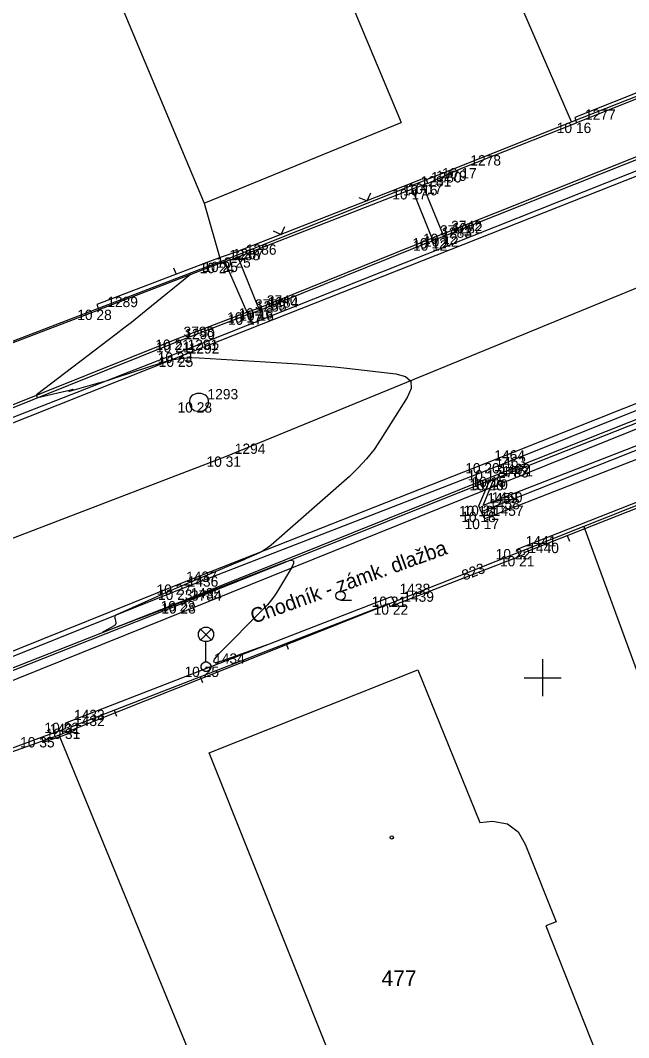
# Model space of a CAD drawing. Extents: x -703403 to -701924, y -1022520 to -1021856.
# Drawn here: x -703039.17 to -703022.67, y -1022034.76 to -1022007.17 of the extents above; entities that cross this region are included whole.
import ezdxf

# ---------------------------------------------------------------- set-up
doc = ezdxf.new("R2010")
doc.units = 0
for name, color, linetype in [('Ex_Minor Contours', 7, 'Continuous'), ('Z_body', 7, 'Continuous'), ('Z_body_cisla', 7, 'Continuous'), ('Z_body_vysky_redukovane', 7, 'Continuous'), ('Z_chodnik', 7, 'Continuous'), ('Z_hektometricka_sit', 7, 'Continuous'), ('Z_katastr_cisla_pozemkova', 7, 'Continuous'), ('Z_katastr_cisla_stavebni', 7, 'Continuous'), ('Z_katastr_hranice', 7, 'Continuous'), ('Z_katastr_vnitrni_kresba', 7, 'Continuous'), ('Z_katastr_znacky_budov', 7, 'Continuous'), ('Z_katastr_znacky_kultur', 7, 'Continuous'), ('Z_komunikace', 7, 'Continuous'), ('Z_komunikace_osa', 7, 'Continuous'), ('Z_obruba', 7, 'Continuous'), ('Z_ploty', 7, 'Continuous'), ('Z_ploty_znacky', 7, 'Continuous'), ('Z_popisy', 7, 'Continuous'), ('Z_site_kanalizace_znaky', 7, 'Continuous'), ('Z_site_vo_znaky', 7, 'Continuous'), ('Z_vstupy', 7, 'Continuous'), ('Z_zlabek', 7, 'Continuous')]:
    doc.layers.add(name, color=color, linetype=linetype)

# ---------------------------------------------------------------- blocks, each defined once
blk = doc.blocks.new('POINT_DISPLAY')
blk.add_line((0, 0), (0, 0))
blk = doc.blocks.new('Z34')
for p, q in [((-0.2, 0.93), (-0.15, 1.02)), ((-0.2, 0.82), (-0.2, 0.93)), ((-0.15, 1.02), (-0.05, 1.07)), ((0.15, 0.72), (-0.15, 1.02)), ((0.15, 1.02), (-0.15, 0.72)), ((-0.05, 1.07), (0.05, 1.07)), ((0.05, 1.07), (0.15, 1.02)), ((0.15, 1.02), (0.2, 0.93)), ((0.2, 0.93), (0.2, 0.82)), ((-0.15, 0.72), (-0.2, 0.82)), ((-0.05, 0.68), (-0.15, 0.72)), ((0.05, 0.68), (-0.05, 0.68)), ((0, 0.13), (0, 0.68)), ((0.15, 0.72), (0.05, 0.68)), ((0.2, 0.82), (0.15, 0.72)), ((-0.13, 0.03), (-0.1, 0.08)), ((-0.13, -0.03), (-0.13, 0.03)), ((-0.1, 0.08), (-0.08, 0.1)), ((-0.08, 0.1), (-0.03, 0.13)), ((-0.03, 0.13), (0.03, 0.13)), ((0.03, 0.13), (0.08, 0.1)), ((0.08, 0.1), (0.1, 0.08)), ((0.1, 0.08), (0.13, 0.03)), ((0.13, 0.03), (0.13, -0.03)), ((-0.1, -0.08), (-0.13, -0.03)), ((-0.08, -0.1), (-0.1, -0.08)), ((-0.03, -0.13), (-0.08, -0.1)), ((0.03, -0.13), (-0.03, -0.13)), ((0.08, -0.1), (0.03, -0.13)), ((0.1, -0.08), (0.08, -0.1)), ((0.13, -0.03), (0.1, -0.08))]:
    blk.add_line(p, q)
blk = doc.blocks.new('Z620')
for p, q in [((-0.25, 0.05), (-0.23, 0.13)), ((-0.25, -0.05), (-0.25, 0.05)), ((-0.23, 0.13), (-0.17, 0.2)), ((-0.17, 0.2), (-0.05, 0.25)), ((-0.05, 0.25), (0.05, 0.25)), ((0.05, 0.25), (0.17, 0.2)), ((0.17, 0.2), (0.23, 0.13)), ((0.23, 0.13), (0.25, 0.05)), ((0.25, 0.05), (0.25, -0.05)), ((-0.2, -0.17), (-0.25, -0.05)), ((-0.13, -0.23), (-0.2, -0.17)), ((-0.05, -0.25), (-0.13, -0.23)), ((0.05, -0.25), (-0.05, -0.25)), ((0.13, -0.23), (0.05, -0.25)), ((0.2, -0.17), (0.13, -0.23)), ((0.25, -0.05), (0.2, -0.17))]:
    blk.add_line(p, q)
blk = doc.blocks.new('Z210')
blk.add_line((0, 0), (0, 0.17))
blk = doc.blocks.new('Z212')
for p, q in [((-0.17, 0.17), (0, 0)), ((0, 0), (0.17, 0.17))]:
    blk.add_line(p, q)

msp = doc.modelspace()

# ---------------------------------------------------------------- linework, layer by layer
at = {"layer": 'Ex_Minor Contours'}
for points in [[(-703033.27, -1022013.6), (-703033.62, -1022013.72)], [(-703034.55, -1022014.068), (-703035.752, -1022015.042), (-703035.953, -1022015.204), (-703036.155, -1022015.364), (-703036.358, -1022015.523), (-703036.563, -1022015.68), (-703038.725, -1022017.333), (-703038.727, -1022017.335), (-703038.728, -1022017.337), (-703038.729, -1022017.34), (-703038.728, -1022017.343), (-703038.724, -1022017.357), (-703038.721, -1022017.366), (-703038.708, -1022017.395), (-703038.705, -1022017.4), (-703038.701, -1022017.403), (-703038.697, -1022017.404), (-703038.691, -1022017.404), (-703037.762, -1022017.18), (-703037.746, -1022017.177), (-703037.74, -1022017.177), (-703037.744, -1022017.181), (-703037.759, -1022017.189), (-703037.836, -1022017.226), (-703037.851, -1022017.234), (-703037.855, -1022017.237), (-703037.849, -1022017.237), (-703037.834, -1022017.233), (-703037.071, -1022017.016), (-703036.938, -1022016.977), (-703036.804, -1022016.937), (-703036.672, -1022016.896), (-703036.539, -1022016.853), (-703035.323, -1022016.453), (-703035.075, -1022016.383), (-703034.824, -1022016.339), (-703034.569, -1022016.319), (-703034.312, -1022016.323), (-703031.634, -1022016.492), (-703031.301, -1022016.515), (-703030.969, -1022016.542), (-703030.638, -1022016.574), (-703030.307, -1022016.61), (-703028.983, -1022016.763), (-703028.716, -1022016.832), (-703028.575, -1022016.962), (-703028.562, -1022017.153), (-703028.676, -1022017.404), (-703029.385, -1022018.534), (-703029.572, -1022018.808), (-703029.776, -1022019.067), (-703029.999, -1022019.311), (-703030.241, -1022019.539), (-703032.358, -1022021.402), (-703032.433, -1022021.463), (-703032.512, -1022021.518), (-703032.595, -1022021.567), (-703032.681, -1022021.61), (-703033.035, -1022021.77), (-703033.124, -1022021.81), (-703033.213, -1022021.849), (-703033.302, -1022021.887), (-703033.391, -1022021.925), (-703034.456, -1022022.368), (-703034.662, -1022022.454), (-703034.869, -1022022.542), (-703035.075, -1022022.632), (-703035.28, -1022022.722), (-703036.562, -1022023.292), (-703036.586, -1022023.307), (-703036.602, -1022023.327), (-703036.608, -1022023.351), (-703036.606, -1022023.38), (-703036.578, -1022023.504), (-703036.575, -1022023.533), (-703036.582, -1022023.558), (-703036.597, -1022023.579), (-703036.62, -1022023.596), (-703036.883, -1022023.734), (-703036.923, -1022023.756), (-703036.935, -1022023.765), (-703036.92, -1022023.762), (-703036.878, -1022023.747), (-703036.349, -1022023.546), (-703036.242, -1022023.505), (-703036.135, -1022023.465), (-703036.029, -1022023.424), (-703035.922, -1022023.383), (-703035.113, -1022023.074), (-703034.942, -1022023.009), (-703034.772, -1022022.944), (-703034.602, -1022022.878), (-703034.432, -1022022.812), (-703031.955, -1022021.851), (-703031.826, -1022021.815), (-703031.76, -1022021.832), (-703031.754, -1022021.901), (-703031.811, -1022022.021), (-703032.16, -1022022.609), (-703032.251, -1022022.753), (-703032.351, -1022022.89), (-703032.459, -1022023.02), (-703032.576, -1022023.145), (-703033.788, -1022024.358), (-703033.909, -1022024.497), (-703033.931, -1022024.573), (-703033.853, -1022024.586), (-703033.675, -1022024.536), (-703032.311, -1022024.044)]]:
    msp.add_lwpolyline(points, dxfattribs=at)
at = {"layer": 'Z_chodnik'}
for p, q in [((-703019.56, -1022017.69), (-703026.67, -1022020.5)), ((-703026.73, -1022020.34), (-703026.43, -1022019.64)), ((-703026.67, -1022020.5), (-703026.73, -1022020.34))]:
    msp.add_line(p, q, dxfattribs=at)
at = {"layer": 'Z_hektometricka_sit'}
for p, q in [((-703025, -1022024.5), (-703025, -1022025.5)), ((-703025.5, -1022025), (-703024.5, -1022025))]:
    msp.add_line(p, q, dxfattribs=at)
at = {"layer": 'Z_katastr_hranice'}
for p, q in [((-703024.22, -1022009.93), (-703031.22, -1021993.77)), ((-703040.75, -1021996.45), (-703034.18, -1022012.13)), ((-703024.22, -1022009.93), (-703007.49, -1022003.28)), ((-703033.73, -1022013.71), (-703024.22, -1022009.93)), ((-703034.18, -1022012.13), (-703033.73, -1022013.71)), ((-703033.73, -1022013.71), (-703046.56, -1022018.63)), ((-703048.75, -1022028.85), (-703022.05, -1022018.09)), ((-703021.37, -1022019.9), (-703023.88, -1022020.9)), ((-703023.88, -1022020.9), (-703038.11, -1022026.56)), ((-703023.88, -1022020.9), (-703008.77, -1022062.18)), ((-703034.04, -1022027.04), (-703028.38, -1022024.79)), ((-703028.38, -1022024.79), (-703026.7, -1022028.93)), ((-703038.11, -1022026.56), (-703042.8, -1022028.22)), ((-703030.5, -1022045.11), (-703038.11, -1022026.56)), ((-703029.79, -1022037.69), (-703034.04, -1022027.04)), ((-703026.7, -1022028.93), (-703026.36, -1022028.89)), ((-703026.36, -1022028.89), (-703025.95, -1022028.96)), ((-703025.95, -1022028.96), (-703025.66, -1022029.18)), ((-703025.66, -1022029.18), (-703025.47, -1022029.51)), ((-703025.47, -1022029.51), (-703024.63, -1022031.62)), ((-703024.63, -1022031.62), (-703024.91, -1022031.73)), ((-703024.91, -1022031.73), (-703023.54, -1022035.2))]:
    msp.add_line(p, q, dxfattribs=at)
at = {"layer": 'Z_katastr_vnitrni_kresba'}
for p in [(-703035.38, -1021994.28), (-703034.18, -1022012.13)]:
    msp.add_line(p, (-703028.84, -1022009.94), dxfattribs=at)
at = {"layer": 'Z_katastr_znacky_budov'}
msp.add_circle((-703029.092, -1022029.33), 0.0437, dxfattribs=at)
at = {"layer": 'Z_katastr_znacky_kultur'}
msp.add_line((-703030.479, -1022022.9), (-703030.186, -1022022.9), dxfattribs=at)
msp.add_circle((-703030.479, -1022022.774), 0.126, dxfattribs=at)
at = {"layer": 'Z_komunikace'}
for p, q in [((-703018.86, -1022009.98), (-703034.83, -1022016.29)), ((-703026.54, -1022019.18), (-703016.08, -1022015.02)), ((-703034.83, -1022016.29), (-703045.52, -1022020.53)), ((-703034.89, -1022022.47), (-703026.54, -1022019.18)), ((-703043.76, -1022026.04), (-703034.89, -1022022.47))]:
    msp.add_line(p, q, dxfattribs=at)
at = {"layer": 'Z_komunikace_osa'}
for p, q in [((-703018.68, -1022012.88), (-703033.58, -1022019)), ((-703033.58, -1022019), (-703044.78, -1022023.29))]:
    msp.add_line(p, q, dxfattribs=at)
at = {"layer": 'Z_obruba'}
for p, q in [((-703027.71, -1022012.96), (-703019.04, -1022009.51)), ((-703018.91, -1022009.85), (-703034.86, -1022016.18)), ((-703028, -1022013.08), (-703027.71, -1022012.96)), ((-703032.71, -1022014.98), (-703028, -1022013.08)), ((-703033.02, -1022015.09), (-703032.71, -1022014.98)), ((-703034.97, -1022015.83), (-703033.02, -1022015.09)), ((-703026.5, -1022019.37), (-703016.07, -1022015.19)), ((-703040.61, -1022018.09), (-703034.97, -1022015.83)), ((-703034.86, -1022016.18), (-703045.55, -1022020.36)), ((-703026.32, -1022019.62), (-703018.26, -1022016.42)), ((-703019.6, -1022017.6), (-703026.61, -1022020.33)), ((-703034.85, -1022022.61), (-703026.5, -1022019.37)), ((-703034.76, -1022022.98), (-703026.43, -1022019.64)), ((-703026.61, -1022020.33), (-703026.32, -1022019.62)), ((-703043.7, -1022026.15), (-703034.85, -1022022.61)), ((-703043.59, -1022026.46), (-703034.76, -1022022.98))]:
    msp.add_line(p, q, dxfattribs=at)
at = {"layer": 'Z_ploty'}
for p, q in [((-703019.74, -1022008.06), (-703024.13, -1022009.81)), ((-703019.68, -1022008.2), (-703024.08, -1022009.95)), ((-703024.13, -1022009.81), (-703024.08, -1022009.95)), ((-703028.59, -1022011.61), (-703033.32, -1022013.46)), ((-703028.3, -1022011.49), (-703028.59, -1022011.61)), ((-703028.25, -1022011.64), (-703028.54, -1022011.75)), ((-703028.16, -1022011.46), (-703028.3, -1022011.49)), ((-703028.12, -1022011.6), (-703028.25, -1022011.64)), ((-703028.16, -1022011.46), (-703028.12, -1022011.6)), ((-703028.54, -1022011.75), (-703033.27, -1022013.6)), ((-703033.77, -1022013.61), (-703037.09, -1022014.88)), ((-703033.66, -1022013.58), (-703033.77, -1022013.61)), ((-703033.32, -1022013.46), (-703033.66, -1022013.58)), ((-703033.27, -1022013.6), (-703033.62, -1022013.72)), ((-703033.72, -1022013.75), (-703037.04, -1022015.02)), ((-703033.62, -1022013.72), (-703033.72, -1022013.75)), ((-703037.09, -1022014.88), (-703037.04, -1022015.02)), ((-703025.69, -1022021.51), (-703021.46, -1022019.85)), ((-703025.5, -1022021.6), (-703021.4, -1022019.99)), ((-703025.62, -1022021.7), (-703025.69, -1022021.51)), ((-703025.48, -1022021.64), (-703025.5, -1022021.6)), ((-703025.62, -1022021.7), (-703025.48, -1022021.64)), ((-703037.93, -1022026.22), (-703029.1, -1022022.8)), ((-703037.79, -1022026.33), (-703029.17, -1022022.99)), ((-703029.17, -1022022.99), (-703029.14, -1022023.07)), ((-703029.1, -1022022.8), (-703029, -1022023.01)), ((-703029.14, -1022023.07), (-703029, -1022023.01)), ((-703037.94, -1022026.38), (-703037.93, -1022026.22)), ((-703038.59, -1022026.61), (-703037.94, -1022026.38)), ((-703038.54, -1022026.75), (-703037.8, -1022026.49)), ((-703037.8, -1022026.49), (-703037.79, -1022026.33)), ((-703038.59, -1022026.61), (-703038.54, -1022026.75))]:
    msp.add_line(p, q, dxfattribs=at)
at = {"layer": 'Z_vstupy'}
for p, q in [((-703027.19, -1022011.18), (-703024.08, -1022009.95)), ((-703028.12, -1022011.6), (-703027.19, -1022011.18)), ((-703040.32, -1022016.28), (-703037.04, -1022015.02)), ((-703029, -1022023.01), (-703025.62, -1022021.7)), ((-703041.72, -1022027.76), (-703038.59, -1022026.61))]:
    msp.add_line(p, q, dxfattribs=at)
at = {"layer": 'Z_zlabek'}
for p, q in [((-703027.68, -1022013.03), (-703019.02, -1022009.58)), ((-703027.71, -1022012.96), (-703028.25, -1022011.64)), ((-703028.54, -1022011.75), (-703028, -1022013.08)), ((-703027.98, -1022013.14), (-703027.68, -1022013.03)), ((-703032.69, -1022015.04), (-703027.98, -1022013.14)), ((-703033.27, -1022013.6), (-703032.71, -1022014.98)), ((-703033.62, -1022013.72), (-703033.02, -1022015.09)), ((-703034.95, -1022015.9), (-703033, -1022015.15)), ((-703033, -1022015.15), (-703032.69, -1022015.04)), ((-703026.39, -1022019.55), (-703015.97, -1022015.41)), ((-703040.58, -1022018.16), (-703034.95, -1022015.9)), ((-703021.67, -1022018.77), (-703026.58, -1022020.69)), ((-703034.78, -1022022.92), (-703026.39, -1022019.55)), ((-703026.67, -1022020.5), (-703026.58, -1022020.69)), ((-703043.62, -1022026.4), (-703034.78, -1022022.92))]:
    msp.add_line(p, q, dxfattribs=at)

# ---------------------------------------------------------------- block references
at = {"layer": 'Z_body'}
for p in [(-703024.08, -1022009.95), (-703027.19, -1022011.18), (-703028.25, -1022011.64), (-703028.12, -1022011.6), (-703028.54, -1022011.75), (-703027.71, -1022012.96), (-703027.68, -1022013.03), (-703028, -1022013.08), (-703027.98, -1022013.14), (-703033.27, -1022013.6), (-703033.72, -1022013.75), (-703033.62, -1022013.72), (-703032.71, -1022014.98), (-703037.04, -1022015.02), (-703033.02, -1022015.09), (-703033, -1022015.15), (-703032.69, -1022015.04), (-703034.97, -1022015.83), (-703034.95, -1022015.9), (-703034.86, -1022016.18), (-703034.83, -1022016.29), (-703034.32, -1022017.53), (-703033.58, -1022019), (-703026.54, -1022019.18), (-703026.5, -1022019.37), (-703026.43, -1022019.64), (-703026.39, -1022019.55), (-703026.32, -1022019.62), (-703026.73, -1022020.34), (-703026.67, -1022020.5), (-703026.61, -1022020.33), (-703026.58, -1022020.69), (-703025.69, -1022021.51), (-703025.62, -1022021.7), (-703034.89, -1022022.47), (-703034.85, -1022022.61), (-703034.78, -1022022.92), (-703034.76, -1022022.98), (-703029.1, -1022022.8), (-703029, -1022023.01), (-703034.13, -1022024.7), (-703037.93, -1022026.22), (-703037.94, -1022026.38), (-703038.59, -1022026.61)]:
    msp.add_blockref('POINT_DISPLAY', p, dxfattribs=at)
at = {"layer": 'Z_ploty_znacky'}
for name, p, rotation in [('Z212', (-703029.76, -1022012.07), 21.3), ('Z212', (-703032.09, -1022012.98), 21.3), ('Z210', (-703034.94, -1022014.05), 20.9), ('Z210', (-703024.33, -1022021.14), -158.6), ('Z210', (-703031.96, -1022024.07), -158.8), ('Z210', (-703034.29, -1022024.97), -158.8), ('Z210', (-703036.62, -1022025.88), -158.8)]:
    msp.add_blockref(name, p, dxfattribs=dict(at, rotation=rotation))
at = {"layer": 'Z_site_kanalizace_znaky'}
msp.add_blockref('Z620', (-703034.32, -1022017.53), dxfattribs=at)
at = {"layer": 'Z_site_vo_znaky'}
msp.add_blockref('Z34', (-703034.13, -1022024.7), dxfattribs=at)

# ---------------------------------------------------------------- texts
at = {"layer": 'Z_body_cisla'}
for s, p in [('1277', (-703023.85, -1022009.87)), ('1278', (-703026.96, -1022011.11)), ('1281', (-703028.31, -1022011.68)), ('1280', (-703028.03, -1022011.57)), ('1279', (-703027.89, -1022011.53)), ('3741', (-703027.78, -1022013.01)), ('1283', (-703027.75, -1022013.07)), ('3742', (-703027.48, -1022012.89)), ('1282', (-703027.46, -1022012.95)), ('1286', (-703033.05, -1022013.53)), ('1288', (-703033.5, -1022013.68)), ('1287', (-703033.4, -1022013.65)), ('1289', (-703036.81, -1022014.95)), ('3740', (-703032.48, -1022014.91)), ('1284', (-703032.46, -1022014.96)), ('3739', (-703032.8, -1022015.02)), ('1285', (-703032.78, -1022015.07)), ('3738', (-703034.74, -1022015.76)), ('1290', (-703034.72, -1022015.82)), ('1291', (-703034.63, -1022016.11)), ('1292', (-703034.6, -1022016.21)), ('1293', (-703034.09, -1022017.45)), ('1294', (-703033.35, -1022018.93)), ('1464', (-703026.31, -1022019.11)), ('1463', (-703026.28, -1022019.29)), ('3783', (-703026.21, -1022019.57)), ('1462', (-703026.17, -1022019.48)), ('1461', (-703026.09, -1022019.54)), ('1459', (-703026.5, -1022020.27)), ('1458', (-703026.45, -1022020.43)), ('1460', (-703026.38, -1022020.25)), ('1457', (-703026.35, -1022020.61)), ('1441', (-703025.46, -1022021.44)), ('1440', (-703025.39, -1022021.62)), ('1437', (-703034.67, -1022022.4)), ('1436', (-703034.63, -1022022.53)), ('1438', (-703028.88, -1022022.73)), ('3784', (-703034.54, -1022022.91)), ('1435', (-703034.55, -1022022.85)), ('1439', (-703028.78, -1022022.94)), ('1434', (-703033.91, -1022024.62)), ('1433', (-703037.71, -1022026.15)), ('1432', (-703037.71, -1022026.31)), ('1431', (-703038.37, -1022026.53))]:
    msp.add_text(s, height=0.28, dxfattribs=at).set_placement(p)
at = {"layer": 'Z_body_vysky_redukovane'}
for s, p in [('10 16', (-703024.617, -1022010.23)), ('10 17', (-703027.727, -1022011.46)), ('10 16', (-703028.787, -1022011.92)), ('10 17', (-703028.657, -1022011.88)), ('10 17', (-703029.077, -1022012.03)), ('10 12', (-703028.247, -1022013.24)), ('10 12', (-703028.217, -1022013.31)), ('10 12', (-703028.537, -1022013.36)), ('10 12', (-703028.517, -1022013.42)), ('10 25', (-703033.853, -1022013.88)), ('10 24', (-703034.303, -1022014.03)), ('10 25', (-703034.203, -1022014)), ('10 16', (-703033.247, -1022015.26)), ('10 28', (-703037.623, -1022015.3)), ('10 17', (-703033.557, -1022015.37)), ('10 17', (-703033.537, -1022015.43)), ('10 16', (-703033.227, -1022015.32)), ('10 21', (-703035.507, -1022016.11)), ('10 21', (-703035.487, -1022016.18)), ('10 23', (-703035.443, -1022016.46)), ('10 25', (-703035.413, -1022016.57)), ('10 28', (-703034.903, -1022017.81)), ('10 31', (-703034.117, -1022019.28)), ('10 20', (-703027.1, -1022019.46)), ('10 17', (-703027.037, -1022019.65)), ('10 20', (-703026.99, -1022019.92)), ('10 15', (-703026.927, -1022019.83)), ('10 20', (-703026.88, -1022019.9)), ('10 18', (-703027.267, -1022020.62)), ('10 18', (-703027.207, -1022020.78)), ('10 21', (-703027.147, -1022020.61)), ('10 17', (-703027.117, -1022020.97)), ('10 22', (-703026.273, -1022021.79)), ('10 21', (-703026.157, -1022021.98)), ('10 27', (-703035.473, -1022022.75)), ('10 23', (-703035.433, -1022022.89)), ('10 23', (-703035.363, -1022023.2)), ('10 28', (-703035.343, -1022023.26)), ('10 21', (-703029.637, -1022023.08)), ('10 22', (-703029.583, -1022023.29)), ('10 25', (-703034.713, -1022024.98)), ('10 32', (-703038.513, -1022026.5)), ('10 31', (-703038.477, -1022026.66)), ('10 35', (-703039.173, -1022026.89))]:
    msp.add_text(s, height=0.28, dxfattribs=at).set_placement(p)
at = {"layer": 'Z_katastr_cisla_pozemkova'}
msp.add_text('823', height=0.285, rotation=21, dxfattribs=at).set_placement((-703027.126, -1022022.37))
at = {"layer": 'Z_katastr_cisla_stavebni'}
msp.add_text('477', height=0.425, dxfattribs=at).set_placement((-703029.369, -1022033.36))
at = {"layer": 'Z_popisy'}
msp.add_text('Chodník - zámk. dlažba', height=0.4, rotation=19.8, dxfattribs=at).set_placement((-703032.84, -1022023.54))

doc.saveas('drawing.dxf')
